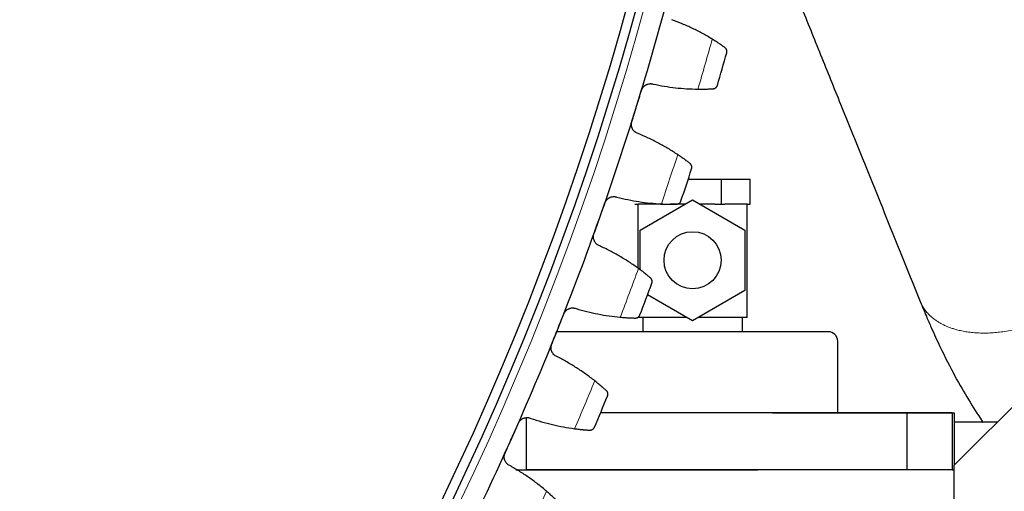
# Model space of a CAD drawing. Header units: inches. Extents: x 0 to 20790, y -12 to 14700.
# Tile 270 of 358: x 10364 to 10571, y 4290 to 4389. Entities that reach past the tile are written whole.
import ezdxf

# ---------------------------------------------------------------- set-up
doc = ezdxf.new("R2010")
doc.units = ezdxf.units.IN
doc.layers.add('1', color=7, linetype='Continuous', true_color=0xffffff)
doc.layers.add('254', color=7, linetype='Continuous', true_color=0xffffff)
doc.styles.add('latin_extended', font='simplex.shx')
doc.dimstyles.get("Standard").update_dxf_attribs({"dimtxt": 0.18, "dimasz": 0.18, "dimexe": 0.18, "dimexo": 0.0625, "dimgap": 0.09, "dimtad": 0, "dimtih": 1, "dimtoh": 1, "dimdec": 4, "dimzin": 0, "dimdsep": 46, "dimtxsty": 'Standard', "dimcen": 0.09, "dimadec": 0, "dimazin": 0, "dimtfac": 1, "dimtdec": 4, "dimtofl": 0, "dimtmove": 0, "dimatfit": 3, "dimfxl": 1, "dimtolj": 1, "dimtzin": 0, "dimarcsym": 0})

# ---------------------------------------------------------------- blocks, each defined once
blk = doc.blocks.new('_U12')
at = {"layer": '254', "color": 3, "linetype": 'Continuous', "lineweight": 13, "transparency": 16777216}
for p, q in [((9935.39, 4554.26), (11933.67, 4554.26)), ((11898.67, 4431.76), (11898.67, 4176.76)), ((10497.89, 4054.26), (11933.67, 4054.26))]:
    blk.add_line(p, q, dxfattribs=at)
at = {"layer": '254', "color": 3, "transparency": 16777216}
for points in [[(11919.08, 4431.76), (11878.25, 4431.76), (11898.67, 4554.26)], [(11878.25, 4176.76), (11919.08, 4176.76), (11898.67, 4054.26)]]:
    blk.add_solid(points, dxfattribs=at)
at = {"layer": 'Defpoints', "color": 0, "transparency": 16777216}
for p in [(9900.39, 4554.26), (10462.89, 4054.26), (11898.67, 4054.26)]:
    blk.add_point(p, dxfattribs=at)
at = {"layer": '254', "color": 2, "lineweight": 13, "transparency": 16777216, "insert": (11714.92, 4146.76), "char_height": 122.5, "attachment_point": 1, "rotation": 90, "style": 'latin_extended'}
blk.add_mtext('\\A1;500', dxfattribs=at)

msp = doc.modelspace()

# ---------------------------------------------------------------- linework, layer by layer
at = {"layer": '1', "color": 2, "linetype": 'Continuous', "lineweight": 25}
for p, q in [((10560.394, 4295.227), (10627.463, 4362.296)), ((10504.46, 4355.257), (10511.456, 4355.257)), ((10511.456, 4355.257), (10517.518, 4355.257)), ((10511.456, 4350.007), (10511.456, 4355.257)), ((10517.518, 4350.007), (10517.518, 4355.257)), ((10494.394, 4344.607), (10505.394, 4350.958)), ((10505.394, 4350.958), (10516.394, 4344.607)), ((10493.27, 4350.007), (10493.956, 4350.007)), ((10493.894, 4350.007), (10493.894, 4336.593)), ((10498.646, 4350.007), (10493.956, 4350.007)), ((10498.646, 4350.007), (10499.332, 4350.007)), ((10499.332, 4350.007), (10500.704, 4350.007)), ((10503.746, 4350.007), (10500.704, 4350.007)), ((10510.085, 4350.007), (10507.042, 4350.007)), ((10510.085, 4350.007), (10511.456, 4350.007)), ((10511.456, 4350.007), (10512.142, 4350.007)), ((10516.833, 4350.007), (10512.142, 4350.007)), ((10516.833, 4350.007), (10517.518, 4350.007)), ((10516.894, 4326.257), (10516.894, 4350.007)), ((10494.394, 4336.243), (10494.394, 4344.607)), ((10516.394, 4344.607), (10516.394, 4331.906)), ((10516.394, 4331.906), (10505.394, 4325.555)), ((10505.394, 4325.555), (10495.929, 4331.02)), ((10504.179, 4326.257), (10493.894, 4326.257)), ((10494.894, 4326.257), (10494.894, 4323.257)), ((10516.894, 4326.257), (10506.609, 4326.257)), ((10515.894, 4323.257), (10515.894, 4326.257)), ((10476.894, 4323.257), (10476.824, 4323.255)), ((10533.894, 4323.257), (10476.894, 4323.257)), ((10535.894, 4306.256), (10535.894, 4321.257)), ((10470.395, 4305.21), (10470.394, 4294.258)), ((10550.395, 4306.255), (10486.051, 4306.258)), ((10522.204, 4306.256), (10560.394, 4306.256)), ((10550.395, 4306.255), (10550.394, 4294.255)), ((10559.92, 4306.255), (10550.395, 4306.255)), ((10559.92, 4306.255), (10559.919, 4294.255)), ((10560.394, 4306.256), (10560.394, 4295.227)), ((10569.422, 4304.257), (10560.392, 4304.257)), ((10559.918, 4059.257), (10560.394, 4295.227)), ((10468.238, 4294.257), (10519.112, 4294.257)), ((10550.394, 4294.255), (10470.394, 4294.258)), ((10559.919, 4294.255), (10550.394, 4294.255)), ((10559.917, 4294.257), (10560.392, 4294.257))]:
    msp.add_line(p, q, dxfattribs=at)
at = {"layer": '1', "color": 110, "linetype": 'Continuous', "lineweight": 13}
msp.add_circle((9900.394, 4554.257), 616.6, dxfattribs=at)
at = {"layer": '1', "color": 2, "linetype": 'Continuous', "lineweight": 25}
for centre, radius in [((9900.394, 4554.257), 615), ((9900.394, 4554.257), 613), ((10505.394, 4338.257), 6)]:
    msp.add_circle(centre, radius, dxfattribs=at)
for centre, radius, start, end in [((9900.394, 4554.257), 621, 342.802548, 345.095541), ((9900.394, 4554.257), 636, 343.628119, 344.26997), ((9900.394, 4554.257), 621, 340.509554, 342.802548), ((9900.394, 4554.257), 636, 341.335126, 341.976976), ((9900.394, 4554.257), 621, 338.216561, 340.509554), ((9900.394, 4554.257), 636, 339.042132, 339.683983), ((9900.394, 4554.257), 621, 335.923567, 338.216561), ((10533.894, 4321.257), 2, 0, 90), ((9900.394, 4554.257), 636, 336.749138, 337.390989), ((9900.394, 4554.257), 621, 333.630573, 335.923567)]:
    msp.add_arc(centre, radius, start, end, dxfattribs=at)
at = {"layer": '1', "color": 110, "linetype": 'Continuous', "lineweight": 13}
for start, end in [(343.454684, 344.443405), (341.16169, 342.150412), (338.868697, 339.857418), (336.575703, 337.564424), (334.282709, 335.271431)]:
    msp.add_arc((9900.394, 4554.257), 632.294, start, end, dxfattribs=at)
at = {"layer": '1', "color": 2, "linetype": 'Continuous', "lineweight": 25}
for points, knots in [([(10594.943, 4346.506), (10593.547, 4349.959), (10590.756, 4356.86), (10586.572, 4367.21), (10582.389, 4377.555), (10577.742, 4389.049), (10572.63, 4401.693), (10567.052, 4415.489), (10563.333, 4424.687), (10561.473, 4429.288)], [0, 0, 0, 0, 0.1251374, 0.2501061, 0.3750693, 0.5000314, 0.6666478, 0.8332608, 1, 1, 1, 1]), ([(10519.744, 4412.444), (10521.141, 4408.989), (10523.933, 4402.085), (10528.119, 4391.731), (10532.302, 4381.384), (10536.207, 4371.727), (10539.832, 4362.76), (10543.179, 4354.482), (10546.525, 4346.205), (10549.875, 4337.921), (10552.109, 4332.396), (10553.228, 4329.629)], [0, 0, 0, 0, 0.1251629, 0.2501113, 0.3750519, 0.4999913, 0.5999429, 0.6998948, 0.7998429, 0.8997737, 1, 1, 1, 1]), ([(10512.193, 4382.92), (10512.12, 4382.971), (10512.042, 4383.027), (10511.875, 4383.144), (10511.698, 4383.267), (10511.499, 4383.404), (10511.368, 4383.493), (10511.341, 4383.511), (10511.288, 4383.547), (10511.26, 4383.566), (10511.178, 4383.621), (10511.122, 4383.659), (10510.951, 4383.773), (10510.833, 4383.851), (10510.591, 4384.009), (10510.466, 4384.09), (10510.273, 4384.214), (10510.208, 4384.255), (10510.108, 4384.318), (10510.075, 4384.339), (10510.008, 4384.382), (10509.974, 4384.403), (10509.804, 4384.509), (10509.666, 4384.595), (10509.525, 4384.681)], [0, 0, 0, 0, 0.125, 0.125, 0.25, 0.375, 0.375, 0.40625, 0.40625, 0.4375, 0.4375, 0.5, 0.5, 0.625, 0.625, 0.75, 0.75, 0.8125, 0.8125, 0.84375, 0.84375, 0.875, 0.875, 1, 1, 1, 1]), ([(10512.576, 4381.834), (10512.576, 4381.835), (10512.577, 4381.837), (10512.577, 4381.839), (10512.578, 4381.841), (10512.579, 4381.845), (10512.581, 4381.854), (10512.586, 4381.874), (10512.595, 4381.914), (10512.601, 4381.949), (10512.611, 4382.02), (10512.614, 4382.067), (10512.612, 4382.21), (10512.598, 4382.306), (10512.554, 4382.448), (10512.535, 4382.495), (10512.502, 4382.565), (10512.489, 4382.588), (10512.463, 4382.633), (10512.448, 4382.656), (10512.402, 4382.723), (10512.366, 4382.765), (10512.287, 4382.846), (10512.242, 4382.885), (10512.193, 4382.92)], [0, 0, 0, 0, 0.0039063, 0.0039063, 0.0078125, 0.0078125, 0.015625, 0.03125, 0.0625, 0.125, 0.125, 0.25, 0.25, 0.5, 0.5, 0.625, 0.625, 0.6875, 0.6875, 0.75, 0.75, 0.875, 0.875, 1, 1, 1, 1]), ([(10494.646, 4373.931), (10494.666, 4373.995), (10494.712, 4374.12), (10494.797, 4374.298), (10494.866, 4374.41), (10494.922, 4374.492), (10494.941, 4374.52), (10494.981, 4374.573), (10495.002, 4374.598), (10495.108, 4374.725), (10495.201, 4374.816), (10495.329, 4374.919), (10495.355, 4374.939), (10495.395, 4374.968), (10495.408, 4374.977), (10495.435, 4374.996), (10495.503, 4375.042), (10495.63, 4375.116), (10495.747, 4375.17), (10495.867, 4375.218), (10495.928, 4375.24), (10496.116, 4375.295), (10496.242, 4375.319), (10496.433, 4375.337), (10496.497, 4375.34), (10496.593, 4375.34), (10496.626, 4375.339), (10496.69, 4375.336), (10496.722, 4375.333), (10496.882, 4375.318), (10497.008, 4375.293), (10497.132, 4375.256)], [0, 0, 0, 0, 0.0625, 0.125, 0.1875, 0.1875, 0.21875, 0.21875, 0.25, 0.25, 0.375, 0.375, 0.40625, 0.40625, 0.421875, 0.421875, 0.4375, 0.5, 0.5625, 0.5625, 0.625, 0.625, 0.75, 0.75, 0.8125, 0.8125, 0.84375, 0.84375, 0.875, 0.875, 1, 1, 1, 1]), ([(10506.508, 4374.196), (10506.673, 4374.194), (10506.835, 4374.193), (10507.153, 4374.193), (10507.464, 4374.194), (10507.762, 4374.199), (10507.981, 4374.203), (10508.053, 4374.204), (10508.16, 4374.207), (10508.195, 4374.208), (10508.265, 4374.21), (10508.3, 4374.211), (10508.471, 4374.215), (10508.734, 4374.224), (10508.975, 4374.234), (10509.204, 4374.244), (10509.313, 4374.249), (10509.442, 4374.256), (10509.467, 4374.257), (10509.517, 4374.26), (10509.59, 4374.264), (10509.66, 4374.268), (10509.704, 4374.27)], [0, 0, 0, 0, 0.125, 0.125, 0.25, 0.375, 0.375, 0.4375, 0.4375, 0.46875, 0.46875, 0.5, 0.5, 0.625, 0.75, 0.75, 0.875, 0.875, 0.90625, 0.90625, 0.9375, 1, 1, 1, 1]), ([(10509.704, 4374.27), (10509.765, 4374.274), (10509.822, 4374.283), (10509.932, 4374.309), (10509.984, 4374.326), (10510.083, 4374.367), (10510.129, 4374.392), (10510.217, 4374.446), (10510.258, 4374.476), (10510.334, 4374.541), (10510.369, 4374.576), (10510.433, 4374.65), (10510.462, 4374.688), (10510.514, 4374.769), (10510.537, 4374.811), (10510.566, 4374.875), (10510.58, 4374.908), (10510.593, 4374.947), (10510.6, 4374.967), (10510.602, 4374.975), (10510.604, 4374.981), (10510.605, 4374.984), (10510.606, 4374.987)], [0, 0, 0, 0, 0.125, 0.125, 0.25, 0.25, 0.375, 0.375, 0.5, 0.5, 0.625, 0.625, 0.75, 0.75, 0.875, 0.875, 0.9375, 0.96875, 0.984375, 0.9921875, 0.9921875, 1, 1, 1, 1]), ([(10493.917, 4364.868), (10493.794, 4364.908), (10493.676, 4364.958), (10493.509, 4365.05), (10493.454, 4365.083), (10493.374, 4365.137), (10493.348, 4365.156), (10493.297, 4365.195), (10493.271, 4365.215), (10493.147, 4365.318), (10493.057, 4365.409), (10492.935, 4365.559), (10492.896, 4365.611), (10492.842, 4365.692), (10492.825, 4365.72), (10492.791, 4365.776), (10492.775, 4365.804), (10492.699, 4365.947), (10492.649, 4366.067), (10492.601, 4366.224), (10492.593, 4366.255), (10492.577, 4366.319), (10492.569, 4366.352), (10492.55, 4366.449), (10492.54, 4366.514), (10492.521, 4366.71), (10492.521, 4366.841), (10492.538, 4367.007), (10492.542, 4367.04), (10492.552, 4367.106), (10492.558, 4367.139), (10492.578, 4367.237), (10492.594, 4367.301), (10492.614, 4367.365)], [0, 0, 0, 0, 0.125, 0.125, 0.1875, 0.1875, 0.21875, 0.21875, 0.25, 0.25, 0.375, 0.375, 0.4375, 0.4375, 0.46875, 0.46875, 0.5, 0.5, 0.625, 0.625, 0.65625, 0.65625, 0.6875, 0.6875, 0.75, 0.75, 0.875, 0.875, 0.90625, 0.90625, 0.9375, 0.9375, 1, 1, 1, 1]), ([(10504.848, 4358.579), (10504.777, 4358.634), (10504.702, 4358.692), (10504.54, 4358.815), (10504.367, 4358.946), (10504.174, 4359.09), (10504.046, 4359.185), (10504.021, 4359.204), (10503.968, 4359.242), (10503.942, 4359.262), (10503.862, 4359.321), (10503.807, 4359.361), (10503.641, 4359.481), (10503.527, 4359.564), (10503.291, 4359.732), (10503.169, 4359.818), (10502.981, 4359.949), (10502.918, 4359.993), (10502.821, 4360.06), (10502.789, 4360.082), (10502.723, 4360.127), (10502.69, 4360.15), (10502.525, 4360.263), (10502.39, 4360.354), (10502.252, 4360.446)], [0, 0, 0, 0, 0.125, 0.125, 0.25, 0.375, 0.375, 0.40625, 0.40625, 0.4375, 0.4375, 0.5, 0.5, 0.625, 0.625, 0.75, 0.75, 0.8125, 0.8125, 0.84375, 0.84375, 0.875, 0.875, 1, 1, 1, 1]), ([(10505.187, 4357.479), (10505.188, 4357.48), (10505.188, 4357.481), (10505.189, 4357.484), (10505.189, 4357.486), (10505.191, 4357.49), (10505.193, 4357.498), (10505.199, 4357.518), (10505.21, 4357.558), (10505.217, 4357.593), (10505.229, 4357.663), (10505.234, 4357.71), (10505.239, 4357.853), (10505.228, 4357.95), (10505.19, 4358.093), (10505.173, 4358.141), (10505.142, 4358.212), (10505.131, 4358.235), (10505.106, 4358.282), (10505.092, 4358.305), (10505.048, 4358.374), (10505.015, 4358.418), (10504.939, 4358.502), (10504.896, 4358.542), (10504.848, 4358.579)], [0, 0, 0, 0, 0.0039062, 0.0039062, 0.0078125, 0.0078125, 0.015625, 0.03125, 0.0625, 0.125, 0.125, 0.25, 0.25, 0.5, 0.5, 0.625, 0.625, 0.6875, 0.6875, 0.75, 0.75, 0.875, 0.875, 1, 1, 1, 1]), ([(10486.956, 4350.3), (10486.978, 4350.363), (10487.029, 4350.486), (10487.121, 4350.66), (10487.195, 4350.77), (10487.254, 4350.85), (10487.274, 4350.876), (10487.316, 4350.927), (10487.338, 4350.952), (10487.449, 4351.074), (10487.545, 4351.162), (10487.677, 4351.259), (10487.704, 4351.278), (10487.745, 4351.306), (10487.759, 4351.315), (10487.787, 4351.332), (10487.857, 4351.375), (10487.986, 4351.444), (10488.105, 4351.493), (10488.227, 4351.537), (10488.289, 4351.556), (10488.478, 4351.604), (10488.606, 4351.623), (10488.797, 4351.633), (10488.861, 4351.634), (10488.958, 4351.629), (10488.99, 4351.627), (10489.054, 4351.621), (10489.086, 4351.618), (10489.245, 4351.596), (10489.37, 4351.566), (10489.492, 4351.524)], [0, 0, 0, 0, 0.0625, 0.125, 0.1875, 0.1875, 0.21875, 0.21875, 0.25, 0.25, 0.375, 0.375, 0.40625, 0.40625, 0.421875, 0.421875, 0.4375, 0.5, 0.5625, 0.5625, 0.625, 0.625, 0.75, 0.75, 0.8125, 0.8125, 0.84375, 0.84375, 0.875, 0.875, 1, 1, 1, 1]), ([(10502.015, 4350.036), (10502.076, 4350.037), (10502.134, 4350.044), (10502.245, 4350.065), (10502.297, 4350.081), (10502.397, 4350.118), (10502.445, 4350.14), (10502.535, 4350.191), (10502.577, 4350.219), (10502.656, 4350.282), (10502.692, 4350.315), (10502.759, 4350.386), (10502.789, 4350.423), (10502.844, 4350.502), (10502.868, 4350.543), (10502.901, 4350.606), (10502.915, 4350.638), (10502.931, 4350.677), (10502.938, 4350.696), (10502.941, 4350.705), (10502.943, 4350.71), (10502.944, 4350.713), (10502.945, 4350.716)], [0, 0, 0, 0, 0.125, 0.125, 0.25, 0.25, 0.375, 0.375, 0.5, 0.5, 0.625, 0.625, 0.75, 0.75, 0.875, 0.875, 0.9375, 0.96875, 0.984375, 0.9921875, 0.9921875, 1, 1, 1, 1]), ([(10498.818, 4350.09), (10498.984, 4350.081), (10499.145, 4350.074), (10499.463, 4350.061), (10499.774, 4350.05), (10500.072, 4350.042), (10500.291, 4350.038), (10500.363, 4350.036), (10500.47, 4350.035), (10500.505, 4350.034), (10500.575, 4350.033), (10500.61, 4350.033), (10500.781, 4350.031), (10501.044, 4350.029), (10501.285, 4350.029), (10501.514, 4350.03), (10501.624, 4350.031), (10501.752, 4350.032), (10501.778, 4350.033), (10501.828, 4350.033), (10501.901, 4350.034), (10501.971, 4350.035), (10502.015, 4350.036)], [0, 0, 0, 0, 0.125, 0.125, 0.25, 0.375, 0.375, 0.4375, 0.4375, 0.46875, 0.46875, 0.5, 0.5, 0.625, 0.75, 0.75, 0.875, 0.875, 0.90625, 0.90625, 0.9375, 1, 1, 1, 1]), ([(10485.864, 4341.273), (10485.743, 4341.318), (10485.628, 4341.373), (10485.464, 4341.471), (10485.411, 4341.506), (10485.333, 4341.564), (10485.308, 4341.584), (10485.258, 4341.624), (10485.233, 4341.646), (10485.113, 4341.753), (10485.027, 4341.848), (10484.911, 4342.002), (10484.874, 4342.056), (10484.823, 4342.139), (10484.807, 4342.168), (10484.776, 4342.225), (10484.761, 4342.254), (10484.69, 4342.4), (10484.645, 4342.522), (10484.604, 4342.68), (10484.597, 4342.712), (10484.583, 4342.777), (10484.577, 4342.809), (10484.562, 4342.907), (10484.555, 4342.973), (10484.544, 4343.169), (10484.549, 4343.301), (10484.572, 4343.465), (10484.578, 4343.498), (10484.59, 4343.564), (10484.597, 4343.596), (10484.621, 4343.693), (10484.64, 4343.757), (10484.662, 4343.82)], [0, 0, 0, 0, 0.125, 0.125, 0.1875, 0.1875, 0.21875, 0.21875, 0.25, 0.25, 0.375, 0.375, 0.4375, 0.4375, 0.46875, 0.46875, 0.5, 0.5, 0.625, 0.625, 0.65625, 0.65625, 0.6875, 0.6875, 0.75, 0.75, 0.875, 0.875, 0.90625, 0.90625, 0.9375, 0.9375, 1, 1, 1, 1]), ([(10496.535, 4334.552), (10496.467, 4334.609), (10496.393, 4334.67), (10496.236, 4334.8), (10496.069, 4334.938), (10495.882, 4335.09), (10495.758, 4335.189), (10495.733, 4335.209), (10495.683, 4335.25), (10495.657, 4335.27), (10495.579, 4335.332), (10495.526, 4335.374), (10495.365, 4335.502), (10495.254, 4335.589), (10495.025, 4335.766), (10494.907, 4335.857), (10494.725, 4335.995), (10494.663, 4336.042), (10494.569, 4336.113), (10494.537, 4336.136), (10494.474, 4336.184), (10494.442, 4336.208), (10494.281, 4336.327), (10494.15, 4336.424), (10494.016, 4336.521)], [0, 0, 0, 0, 0.125, 0.125, 0.25, 0.375, 0.375, 0.40625, 0.40625, 0.4375, 0.4375, 0.5, 0.5, 0.625, 0.625, 0.75, 0.75, 0.8125, 0.8125, 0.84375, 0.84375, 0.875, 0.875, 1, 1, 1, 1]), ([(10496.83, 4333.439), (10496.83, 4333.44), (10496.831, 4333.441), (10496.832, 4333.444), (10496.832, 4333.446), (10496.834, 4333.45), (10496.837, 4333.458), (10496.844, 4333.478), (10496.856, 4333.517), (10496.865, 4333.552), (10496.88, 4333.621), (10496.886, 4333.668), (10496.896, 4333.811), (10496.89, 4333.908), (10496.857, 4334.053), (10496.842, 4334.101), (10496.814, 4334.173), (10496.804, 4334.197), (10496.781, 4334.245), (10496.768, 4334.268), (10496.727, 4334.339), (10496.695, 4334.384), (10496.622, 4334.471), (10496.581, 4334.513), (10496.535, 4334.552)], [0, 0, 0, 0, 0.0039063, 0.0039063, 0.0078125, 0.0078125, 0.015625, 0.03125, 0.0625, 0.125, 0.125, 0.25, 0.25, 0.5, 0.5, 0.625, 0.625, 0.6875, 0.6875, 0.75, 0.75, 0.875, 0.875, 1, 1, 1, 1]), ([(10553.228, 4329.629), (10553.653, 4328.576), (10554.418, 4326.732), (10555.793, 4323.566), (10557.766, 4319.268), (10561.187, 4312.519), (10564.319, 4307.325), (10566.401, 4304.313), (10566.468, 4304.218)], [0, 0, 0, 0, 0.1138614, 0.2009883, 0.3500422, 0.5974363, 0.9872002, 1, 1, 1, 1]), ([(10478.326, 4326.995), (10478.351, 4327.057), (10478.406, 4327.178), (10478.506, 4327.348), (10478.583, 4327.455), (10478.646, 4327.532), (10478.667, 4327.558), (10478.711, 4327.607), (10478.734, 4327.632), (10478.849, 4327.749), (10478.95, 4327.833), (10479.085, 4327.925), (10479.113, 4327.943), (10479.155, 4327.968), (10479.169, 4327.977), (10479.197, 4327.993), (10479.269, 4328.033), (10479.401, 4328.097), (10479.522, 4328.142), (10479.645, 4328.18), (10479.708, 4328.197), (10479.9, 4328.237), (10480.027, 4328.251), (10480.219, 4328.254), (10480.283, 4328.251), (10480.379, 4328.244), (10480.411, 4328.24), (10480.475, 4328.232), (10480.507, 4328.227), (10480.665, 4328.198), (10480.789, 4328.163), (10480.909, 4328.116)], [0, 0, 0, 0, 0.0625, 0.125, 0.1875, 0.1875, 0.21875, 0.21875, 0.25, 0.25, 0.375, 0.375, 0.40625, 0.40625, 0.421875, 0.421875, 0.4375, 0.5, 0.5625, 0.5625, 0.625, 0.625, 0.75, 0.75, 0.8125, 0.8125, 0.84375, 0.84375, 0.875, 0.875, 1, 1, 1, 1]), ([(10490.171, 4326.31), (10490.335, 4326.295), (10490.497, 4326.281), (10490.813, 4326.256), (10491.123, 4326.232), (10491.421, 4326.213), (10491.64, 4326.2), (10491.712, 4326.195), (10491.818, 4326.189), (10491.854, 4326.187), (10491.924, 4326.184), (10491.958, 4326.182), (10492.129, 4326.173), (10492.392, 4326.16), (10492.633, 4326.151), (10492.862, 4326.143), (10492.971, 4326.139), (10493.1, 4326.136), (10493.125, 4326.135), (10493.175, 4326.134), (10493.249, 4326.132), (10493.318, 4326.13), (10493.362, 4326.129)], [0, 0, 0, 0, 0.125, 0.125, 0.25, 0.375, 0.375, 0.4375, 0.4375, 0.46875, 0.46875, 0.5, 0.5, 0.625, 0.75, 0.75, 0.875, 0.875, 0.90625, 0.90625, 0.9375, 1, 1, 1, 1]), ([(10493.362, 4326.129), (10493.423, 4326.128), (10493.481, 4326.132), (10493.593, 4326.149), (10493.646, 4326.162), (10493.748, 4326.196), (10493.796, 4326.216), (10493.888, 4326.263), (10493.931, 4326.29), (10494.012, 4326.349), (10494.05, 4326.381), (10494.12, 4326.449), (10494.152, 4326.485), (10494.209, 4326.561), (10494.236, 4326.601), (10494.27, 4326.663), (10494.286, 4326.695), (10494.303, 4326.733), (10494.311, 4326.752), (10494.314, 4326.76), (10494.317, 4326.766), (10494.318, 4326.768), (10494.319, 4326.771)], [0, 0, 0, 0, 0.125, 0.125, 0.25, 0.25, 0.375, 0.375, 0.5, 0.5, 0.625, 0.625, 0.75, 0.75, 0.875, 0.875, 0.9375, 0.96875, 0.984375, 0.9921875, 0.9921875, 1, 1, 1, 1]), ([(10476.874, 4318.02), (10476.754, 4318.068), (10476.642, 4318.128), (10476.482, 4318.233), (10476.43, 4318.271), (10476.355, 4318.331), (10476.33, 4318.352), (10476.282, 4318.395), (10476.258, 4318.417), (10476.143, 4318.529), (10476.06, 4318.627), (10475.95, 4318.786), (10475.916, 4318.841), (10475.869, 4318.926), (10475.853, 4318.955), (10475.825, 4319.014), (10475.811, 4319.044), (10475.746, 4319.193), (10475.706, 4319.316), (10475.671, 4319.476), (10475.665, 4319.508), (10475.654, 4319.573), (10475.65, 4319.606), (10475.638, 4319.704), (10475.634, 4319.77), (10475.63, 4319.967), (10475.641, 4320.098), (10475.671, 4320.261), (10475.677, 4320.294), (10475.693, 4320.359), (10475.701, 4320.391), (10475.729, 4320.487), (10475.75, 4320.55), (10475.775, 4320.612)], [0, 0, 0, 0, 0.125, 0.125, 0.1875, 0.1875, 0.21875, 0.21875, 0.25, 0.25, 0.375, 0.375, 0.4375, 0.4375, 0.46875, 0.46875, 0.5, 0.5, 0.625, 0.625, 0.65625, 0.65625, 0.6875, 0.6875, 0.75, 0.75, 0.875, 0.875, 0.90625, 0.90625, 0.9375, 0.9375, 1, 1, 1, 1]), ([(10487.267, 4310.877), (10487.201, 4310.936), (10487.13, 4311), (10486.979, 4311.137), (10486.817, 4311.281), (10486.636, 4311.44), (10486.517, 4311.544), (10486.493, 4311.565), (10486.444, 4311.608), (10486.419, 4311.629), (10486.343, 4311.695), (10486.292, 4311.739), (10486.136, 4311.872), (10486.029, 4311.963), (10485.807, 4312.15), (10485.693, 4312.245), (10485.516, 4312.391), (10485.456, 4312.44), (10485.365, 4312.515), (10485.335, 4312.54), (10485.273, 4312.59), (10485.242, 4312.615), (10485.086, 4312.741), (10484.959, 4312.843), (10484.829, 4312.945)], [0, 0, 0, 0, 0.125, 0.125, 0.25, 0.375, 0.375, 0.40625, 0.40625, 0.4375, 0.4375, 0.5, 0.5, 0.625, 0.625, 0.75, 0.75, 0.8125, 0.8125, 0.84375, 0.84375, 0.875, 0.875, 1, 1, 1, 1]), ([(10487.517, 4309.752), (10487.518, 4309.754), (10487.519, 4309.755), (10487.52, 4309.758), (10487.52, 4309.759), (10487.522, 4309.763), (10487.525, 4309.772), (10487.533, 4309.791), (10487.547, 4309.83), (10487.557, 4309.864), (10487.574, 4309.933), (10487.583, 4309.98), (10487.599, 4310.121), (10487.596, 4310.218), (10487.569, 4310.365), (10487.556, 4310.414), (10487.531, 4310.487), (10487.522, 4310.511), (10487.501, 4310.56), (10487.489, 4310.584), (10487.451, 4310.656), (10487.421, 4310.702), (10487.352, 4310.792), (10487.312, 4310.836), (10487.267, 4310.877)], [0, 0, 0, 0, 0.0039062, 0.0039062, 0.0078125, 0.0078125, 0.015625, 0.03125, 0.0625, 0.125, 0.125, 0.25, 0.25, 0.5, 0.5, 0.625, 0.625, 0.6875, 0.6875, 0.75, 0.75, 0.875, 0.875, 1, 1, 1, 1]), ([(10468.77, 4304.054), (10468.798, 4304.115), (10468.858, 4304.234), (10468.964, 4304.4), (10469.046, 4304.503), (10469.111, 4304.578), (10469.134, 4304.603), (10469.18, 4304.651), (10469.204, 4304.674), (10469.324, 4304.787), (10469.427, 4304.866), (10469.566, 4304.953), (10469.594, 4304.97), (10469.638, 4304.994), (10469.652, 4305.001), (10469.681, 4305.017), (10469.754, 4305.054), (10469.889, 4305.112), (10470.012, 4305.152), (10470.136, 4305.186), (10470.2, 4305.2), (10470.393, 4305.232), (10470.521, 4305.241), (10470.713, 4305.236), (10470.777, 4305.231), (10470.872, 4305.219), (10470.904, 4305.215), (10470.968, 4305.204), (10470.999, 4305.198), (10471.156, 4305.163), (10471.278, 4305.123), (10471.396, 4305.071)], [0, 0, 0, 0, 0.0625, 0.125, 0.1875, 0.1875, 0.21875, 0.21875, 0.25, 0.25, 0.375, 0.375, 0.40625, 0.40625, 0.421875, 0.421875, 0.4375, 0.5, 0.5625, 0.5625, 0.625, 0.625, 0.75, 0.75, 0.8125, 0.8125, 0.84375, 0.84375, 0.875, 0.875, 1, 1, 1, 1]), ([(10480.578, 4302.896), (10480.742, 4302.875), (10480.903, 4302.854), (10481.218, 4302.816), (10481.527, 4302.78), (10481.824, 4302.749), (10482.042, 4302.727), (10482.114, 4302.72), (10482.22, 4302.709), (10482.255, 4302.706), (10482.325, 4302.699), (10482.359, 4302.696), (10482.53, 4302.68), (10482.792, 4302.657), (10483.032, 4302.638), (10483.261, 4302.621), (10483.37, 4302.613), (10483.498, 4302.604), (10483.524, 4302.603), (10483.573, 4302.599), (10483.647, 4302.595), (10483.716, 4302.59), (10483.76, 4302.587)], [0, 0, 0, 0, 0.125, 0.125, 0.25, 0.375, 0.375, 0.4375, 0.4375, 0.46875, 0.46875, 0.5, 0.5, 0.625, 0.75, 0.75, 0.875, 0.875, 0.90625, 0.90625, 0.9375, 1, 1, 1, 1]), ([(10483.76, 4302.587), (10483.821, 4302.584), (10483.879, 4302.585), (10483.992, 4302.598), (10484.045, 4302.609), (10484.148, 4302.638), (10484.197, 4302.657), (10484.291, 4302.7), (10484.335, 4302.725), (10484.419, 4302.781), (10484.458, 4302.811), (10484.53, 4302.877), (10484.563, 4302.911), (10484.624, 4302.985), (10484.652, 4303.024), (10484.689, 4303.085), (10484.706, 4303.116), (10484.725, 4303.153), (10484.733, 4303.172), (10484.737, 4303.18), (10484.739, 4303.185), (10484.74, 4303.188), (10484.742, 4303.191)], [0, 0, 0, 0, 0.125, 0.125, 0.25, 0.25, 0.375, 0.375, 0.5, 0.5, 0.625, 0.625, 0.75, 0.75, 0.875, 0.875, 0.9375, 0.96875, 0.984375, 0.9921875, 0.9921875, 1, 1, 1, 1]), ([(10466.961, 4295.144), (10466.843, 4295.198), (10466.733, 4295.262), (10466.577, 4295.373), (10466.527, 4295.413), (10466.454, 4295.476), (10466.431, 4295.498), (10466.384, 4295.542), (10466.361, 4295.565), (10466.25, 4295.682), (10466.172, 4295.784), (10466.068, 4295.947), (10466.036, 4296.003), (10465.992, 4296.09), (10465.978, 4296.12), (10465.952, 4296.18), (10465.939, 4296.21), (10465.881, 4296.361), (10465.846, 4296.486), (10465.817, 4296.647), (10465.812, 4296.68), (10465.804, 4296.745), (10465.801, 4296.778), (10465.793, 4296.877), (10465.791, 4296.943), (10465.796, 4297.139), (10465.812, 4297.27), (10465.848, 4297.432), (10465.856, 4297.465), (10465.874, 4297.529), (10465.884, 4297.561), (10465.915, 4297.655), (10465.939, 4297.718), (10465.966, 4297.779)], [0, 0, 0, 0, 0.125, 0.125, 0.1875, 0.1875, 0.21875, 0.21875, 0.25, 0.25, 0.375, 0.375, 0.4375, 0.4375, 0.46875, 0.46875, 0.5, 0.5, 0.625, 0.625, 0.65625, 0.65625, 0.6875, 0.6875, 0.75, 0.75, 0.875, 0.875, 0.90625, 0.90625, 0.9375, 0.9375, 1, 1, 1, 1]), ([(10477.06, 4287.591), (10476.996, 4287.653), (10476.928, 4287.72), (10476.782, 4287.862), (10476.626, 4288.013), (10476.452, 4288.179), (10476.337, 4288.288), (10476.313, 4288.31), (10476.266, 4288.355), (10476.242, 4288.377), (10476.169, 4288.445), (10476.12, 4288.491), (10475.97, 4288.631), (10475.866, 4288.726), (10475.652, 4288.922), (10475.541, 4289.022), (10475.371, 4289.174), (10475.313, 4289.226), (10475.225, 4289.304), (10475.195, 4289.33), (10475.136, 4289.382), (10475.106, 4289.409), (10474.955, 4289.541), (10474.832, 4289.648), (10474.707, 4289.755)], [0, 0, 0, 0, 0.125, 0.125, 0.25, 0.375, 0.375, 0.40625, 0.40625, 0.4375, 0.4375, 0.5, 0.5, 0.625, 0.625, 0.75, 0.75, 0.8125, 0.8125, 0.84375, 0.84375, 0.875, 0.875, 1, 1, 1, 1])]:
    msp.add_open_spline(points, degree=3, knots=knots, dxfattribs=at)
for points in [[(10509.525, 4384.681), (10508.85, 4385.095), (10507.483, 4385.884), (10505.381, 4386.959), (10503.23, 4387.926), (10501.761, 4388.499), (10501.019, 4388.767)], [(10497.132, 4375.256), (10497.903, 4375.088), (10499.451, 4374.792), (10501.788, 4374.468), (10504.139, 4374.262), (10505.717, 4374.205), (10506.508, 4374.196)], [(10493.63, 4370.648), (10493.969, 4371.743), (10494.308, 4372.837), (10494.646, 4373.931)], [(10492.614, 4367.365), (10492.953, 4368.459), (10493.291, 4369.554), (10493.63, 4370.648)], [(10502.252, 4360.446), (10501.595, 4360.886), (10500.26, 4361.729), (10498.204, 4362.888), (10496.092, 4363.94), (10494.648, 4364.571), (10493.917, 4364.868)], [(10485.809, 4347.06), (10486.191, 4348.14), (10486.574, 4349.22), (10486.956, 4350.3)], [(10489.492, 4351.524), (10490.256, 4351.325), (10491.791, 4350.968), (10494.113, 4350.551), (10496.454, 4350.251), (10498.028, 4350.13), (10498.818, 4350.09)], [(10484.662, 4343.82), (10485.045, 4344.9), (10485.427, 4345.98), (10485.809, 4347.06)], [(10494.016, 4336.521), (10493.376, 4336.987), (10492.077, 4337.883), (10490.068, 4339.123), (10488.001, 4340.259), (10486.583, 4340.947), (10485.864, 4341.273)], [(10480.909, 4328.116), (10481.665, 4327.888), (10483.184, 4327.469), (10485.487, 4326.959), (10487.815, 4326.566), (10489.383, 4326.382), (10490.171, 4326.31)], [(10477.05, 4323.804), (10477.476, 4324.868), (10477.901, 4325.931), (10478.326, 4326.995)], [(10475.775, 4320.612), (10476.2, 4321.676), (10476.625, 4322.74), (10477.05, 4323.804)], [(10484.829, 4312.945), (10484.209, 4313.436), (10482.946, 4314.384), (10480.989, 4315.703), (10478.968, 4316.921), (10477.579, 4317.665), (10476.874, 4318.02)], [(10471.396, 4305.071), (10472.142, 4304.812), (10473.644, 4304.334), (10475.925, 4303.732), (10478.235, 4303.246), (10479.794, 4303), (10480.578, 4302.896)], [(10467.368, 4300.916), (10467.836, 4301.962), (10468.303, 4303.008), (10468.77, 4304.054)], [(10465.966, 4297.779), (10466.434, 4298.825), (10466.901, 4299.871), (10467.368, 4300.916)], [(10474.707, 4289.755), (10474.106, 4290.271), (10472.882, 4291.268), (10470.979, 4292.664), (10469.009, 4293.962), (10467.651, 4294.761), (10466.961, 4295.144)]]:
    msp.add_open_spline(points, degree=3, dxfattribs=at)
at = {"layer": '1', "color": 110, "linetype": 'Continuous', "lineweight": 13}
msp.add_rational_spline([(10553.234, 4329.612), (10553.923, 4327.92), (10555.102, 4326.478), (10556.678, 4325.365), (10563.595, 4322.18), (10573.253, 4321.396), (10583.206, 4326.544), (10592.437, 4334.494), (10595.698, 4338.772), (10596.326, 4343.108), (10594.937, 4346.521)], [0.999334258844, 1.00363456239, 1.01011359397, 1.01661171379, 1.01661171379, 0.958470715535, 1.01661171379, 1.01661171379, 0.990851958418, 0.990771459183, 0.99933104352], degree=4, knots=[0, 0, 0, 0, 0, 0.1671615, 0.1671615, 0.1671615, 0.6671771, 0.6671771, 0.6671771, 1, 1, 1, 1, 1], dxfattribs=at)

# ---------------------------------------------------------------- dimensions: what is measured, and where the dimension line sits
at = {"layer": '254', "color": 2, "linetype": 'Continuous', "lineweight": 13}
dim = msp.add_linear_dim(base=(11898.668, 4054.257), p1=(9900.394, 4554.257), p2=(10462.894, 4054.257), angle=90, dimstyle='Standard', override={"dimscale": 35, "dimtxt": 3.5, "dimasz": 3.5, "dimexe": 1, "dimexo": 1, "dimgap": 1.75, "dimtad": 1, "dimtih": 0, "dimtoh": 0, "dimdec": 2, "dimlfac": 1, "dimzin": 8, "dimdsep": 46, "dimlunit": 2, "dimtxsty": 'latin_extended', "dimsah": 1, "dimse1": 0, "dimse2": 0, "dimsd1": 0, "dimsd2": 0, "dimclrd": 3, "dimclre": 3, "dimclrt": 2, "dimtol": 0, "dimtm": -0.1, "dimtfac": 0.714286, "dimtdec": 3, "dimtofl": 1, "dimtmove": 0, "dimtzin": 8, "dimlwd": 13, "dimlwe": 13}, dxfattribs=at)
dim.commit()
dim.dimension.update_dxf_attribs({"geometry": '_U12', "text_midpoint": (11898.668, 4304.257), "dimtype": 160})

doc.saveas('drawing.dxf')
